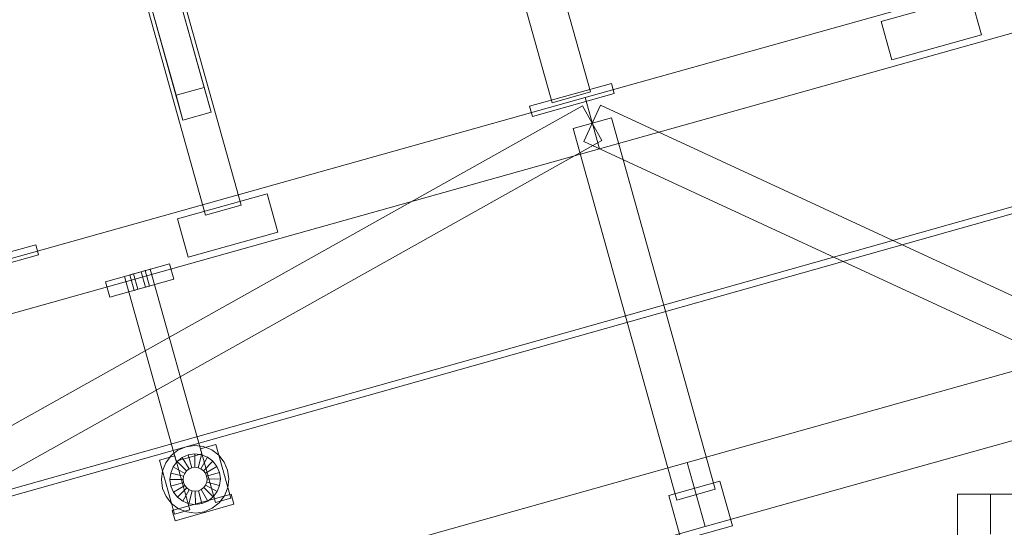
# Model space of a CAD drawing. Header units: millimetres. Extents: x -4738 to 65662, y -68080 to 6847.
# Tile 794 of 1056: x 9103 to 9844, y 2275 to 2657. Entities that reach past the tile are written whole.
import ezdxf

# ---------------------------------------------------------------- set-up
doc = ezdxf.new("R2010")
doc.units = ezdxf.units.MM
for name, color, linetype, lineweight in [('COTAS_O', 1, 'Continuous', 0), ('COTAS_P', 1, 'Continuous', 0), ('lateral_C01', 7, 'Continuous', 0), ('lateral_mezcladora', 7, 'Continuous', 0)]:
    doc.layers.add(name, color=color, linetype=linetype, lineweight=lineweight)
doc.dimstyles.new('R19_100', dxfattribs={"dimtxt": 250, "dimasz": 150, "dimexe": 150, "dimexo": 80, "dimgap": 100, "dimtad": 1, "dimtih": 1, "dimtoh": 1, "dimdsep": 46, "dimcen": 0.09, "dimadec": 0, "dimazin": 0, "dimtfac": 1, "dimtdec": 4, "dimtofl": 0, "dimtmove": 0, "dimatfit": 3, "dimfxl": 1, "dimtolj": 1, "dimtzin": 0, "dimarcsym": 0})

# ---------------------------------------------------------------- blocks, each defined once
blk = doc.blocks.new('DIM_R31_1')
at = {"layer": 'COTAS_P'}
for p, q in [((9950.73, 3666.67), (9794.15, 3669.56)), ((807.35, 1106.67), (9950.73, 3666.67)), ((9950.73, 3666.67), (9818.41, 3582.9)), ((10193.38, 2800), (9950.73, 3666.67)), ((807.35, 1106.67), (939.66, 1190.45)), ((1050, 240), (807.35, 1106.67)), ((807.35, 1106.67), (963.92, 1103.78))]:
    blk.add_line(p, q, dxfattribs=at)
blk.add_text('9495 P', height=250, rotation=15.64139, dxfattribs=at).set_placement((5352.08, 2482.97))
blk = doc.blocks.new('DIM_R31_25')
at = {"layer": 'COTAS_O'}
for p, q in [((9808.38, 2300), (10508.38, 2300)), ((10508.38, 2300), (10463.38, 2150)), ((10508.38, 1100), (10508.38, 2300)), ((10508.38, 2300), (10553.38, 2150)), ((10508.38, 1100), (10463.38, 1250)), ((10508.38, 1100), (10553.38, 1250)), ((9808.38, 1100), (10508.38, 1100))]:
    blk.add_line(p, q, dxfattribs=at)
blk.add_text('1200 O', height=250, rotation=90, dxfattribs=at).set_placement((10408.38, 1700))

msp = doc.modelspace()

# ---------------------------------------------------------------- linework, layer by layer
at = {"layer": 'lateral_C01'}
for p, q in [((9241.466, 2605.888), (9205.877, 2732.999)), ((9269.356, 2517.403), (9208.692, 2734.071)), ((9181.729, 2726.522), (9242.392, 2509.854)), ((9184.691, 2727.068), (9220.281, 2599.956)), ((9246.711, 2587.153), (9211.122, 2714.265)), ((9225.526, 2581.222), (9189.937, 2708.334)), ((9532.169, 2602.41), (9508.388, 2687.346)), ((9528.163, 2598.173), (9855.572, 2689.842)), ((9479.499, 2679.258), (9503.28, 2594.321)), ((9750.994, 2655.369), (9818.401, 2674.242)), ((9826.49, 2645.353), (9818.401, 2674.242)), ((9750.994, 2655.369), (9759.082, 2626.48)), ((9538.948, 2559.654), (9866.357, 2651.323)), ((9759.082, 2626.48), (9826.49, 2645.353)), ((1103.221, 51.156), (10242.208, 2626.749)), ((1104.577, 46.344), (10243.564, 2621.936)), ((9486.37, 2591.664), (9548, 2608.919)), ((9550.157, 2601.215), (9548, 2608.919)), ((9241.466, 2605.888), (9220.281, 2599.956)), ((9246.711, 2587.153), (9241.466, 2605.888)), ((9503.28, 2594.321), (9532.169, 2602.41)), ((8372.601, 2274.634), (9528.163, 2598.173)), ((9220.281, 2599.956), (9225.526, 2581.222)), ((9488.527, 2583.96), (9550.157, 2601.215)), ((9528.163, 2598.173), (9538.948, 2559.654)), ((8448.858, 1989.204), (9526.231, 2592.004)), ((9225.526, 2581.222), (9246.711, 2587.153)), ((9486.37, 2591.664), (9488.527, 2583.96)), ((9526.231, 2592.004), (9540.879, 2565.823)), ((9539.852, 2592.528), (9527.259, 2565.299)), ((9539.852, 2592.528), (9945.45, 2404.936)), ((9548, 2582.958), (9519.111, 2574.869)), ((9548, 2582.958), (9626.188, 2303.697)), ((9597.299, 2295.608), (9519.111, 2574.869)), ((8463.506, 1963.024), (9540.879, 2565.823)), ((9527.259, 2565.299), (9932.856, 2377.707)), ((8383.386, 2236.115), (9538.948, 2559.654)), ((9221.361, 2507.081), (9288.769, 2525.954)), ((9296.857, 2497.065), (9288.769, 2525.954)), ((9242.392, 2509.854), (9269.356, 2517.403)), ((9221.361, 2507.081), (9229.45, 2478.192)), ((9229.45, 2478.192), (9296.857, 2497.065)), ((9053.035, 2470.337), (9114.665, 2487.592)), ((9116.821, 2479.888), (9114.665, 2487.592)), ((9055.192, 2462.633), (9116.821, 2479.888)), ((9167.126, 2459.704), (9215.275, 2473.185)), ((9181.571, 2463.748), (9200.83, 2469.14)), ((9194.09, 2467.253), (9196.978, 2468.062)), ((9200.214, 2456.506), (9196.978, 2468.062)), ((9239.709, 2330.28), (9200.83, 2469.14)), ((9218.51, 2461.629), (9215.275, 2473.185)), ((9170.362, 2448.148), (9218.51, 2461.629)), ((9181.571, 2463.748), (9220.45, 2324.888)), ((9185.423, 2464.826), (9188.312, 2465.635)), ((9185.423, 2464.826), (9188.658, 2453.271)), ((9188.312, 2465.635), (9194.09, 2467.253)), ((9191.547, 2454.08), (9188.312, 2465.635)), ((9197.325, 2455.697), (9194.09, 2467.253)), ((9167.126, 2459.704), (9170.362, 2448.148)), ((9191.547, 2454.08), (9188.658, 2453.271)), ((9191.547, 2454.08), (9197.325, 2455.697)), ((9197.325, 2455.697), (9200.214, 2456.506)), ((9605.003, 2323.727), (9932.413, 2415.396)), ((9618.484, 2275.578), (9945.893, 2367.248)), ((9221.717, 2333.067), (9227.814, 2335.673)), ((9227.814, 2335.673), (9234.378, 2336.612)), ((9234.378, 2336.612), (9240.962, 2335.82)), ((9238.63, 2334.132), (9250.186, 2337.367)), ((9240.962, 2335.82), (9247.116, 2333.351)), ((9261.51, 2296.923), (9250.186, 2337.367)), ((9207.815, 2325.504), (9219.371, 2328.74)), ((9212.525, 2323.666), (9216.502, 2328.972)), ((9216.502, 2328.972), (9221.717, 2333.067)), ((9230.695, 2288.295), (9219.371, 2328.74)), ((9220.45, 2324.888), (9239.709, 2330.28)), ((9221.078, 2324.497), (9224.979, 2327.561)), ((9224.979, 2327.561), (9229.54, 2329.51)), ((9230.076, 2318.957), (9224.979, 2327.561)), ((9229.54, 2329.51), (9234.45, 2330.212)), ((9232.236, 2319.88), (9229.54, 2329.51)), ((9234.562, 2320.213), (9234.45, 2330.212)), ((9234.45, 2330.212), (9239.375, 2329.62)), ((9236.895, 2319.932), (9239.375, 2329.62)), ((9238.63, 2334.132), (9249.954, 2293.687)), ((9239.075, 2319.058), (9243.978, 2327.773)), ((9239.375, 2329.62), (9243.978, 2327.773)), ((9243.978, 2327.773), (9247.947, 2324.798)), ((9247.116, 2333.351), (9252.421, 2329.374)), ((9252.421, 2329.374), (9256.516, 2324.159)), ((8449.442, 2000.188), (9605.003, 2323.727)), ((9207.815, 2325.504), (9219.139, 2285.06)), ((9210.056, 2317.512), (9212.525, 2323.666)), ((9216.256, 2315.925), (9218.103, 2320.529)), ((9218.103, 2320.529), (9221.078, 2324.497)), ((9226.819, 2315.626), (9218.103, 2320.529)), ((9228.228, 2317.506), (9221.078, 2324.497)), ((9230.076, 2318.957), (9232.236, 2319.88)), ((9232.236, 2319.88), (9234.562, 2320.213)), ((9234.562, 2320.213), (9236.895, 2319.932)), ((9236.895, 2319.932), (9239.075, 2319.058)), ((9240.955, 2317.648), (9247.947, 2324.798)), ((9242.406, 2315.8), (9251.01, 2320.897)), ((9247.947, 2324.798), (9251.01, 2320.897)), ((9251.01, 2320.897), (9252.959, 2316.336)), ((9256.516, 2324.159), (9259.122, 2318.062)), ((9605.003, 2323.727), (9618.484, 2275.578)), ((9209.264, 2310.929), (9210.056, 2317.512)), ((9215.664, 2311.001), (9216.256, 2315.925)), ((9225.944, 2313.445), (9216.256, 2315.925)), ((9225.663, 2311.113), (9225.944, 2313.445)), ((9225.944, 2313.445), (9226.819, 2315.626)), ((9226.819, 2315.626), (9228.228, 2317.506)), ((9228.228, 2317.506), (9230.076, 2318.957)), ((9239.075, 2319.058), (9240.955, 2317.648)), ((9240.955, 2317.648), (9242.406, 2315.8)), ((9242.406, 2315.8), (9243.329, 2313.64)), ((9252.959, 2316.336), (9243.329, 2313.64)), ((9243.329, 2313.64), (9243.662, 2311.314)), ((9252.959, 2316.336), (9253.662, 2311.426)), ((9259.122, 2318.062), (9260.061, 2311.498)), ((9210.203, 2304.365), (9209.264, 2310.929)), ((9225.663, 2311.113), (9215.664, 2311.001)), ((9216.366, 2306.091), (9215.664, 2311.001)), ((9225.996, 2308.787), (9216.366, 2306.091)), ((9218.316, 2301.53), (9216.366, 2306.091)), ((9226.919, 2306.626), (9218.316, 2301.53)), ((9225.996, 2308.787), (9225.663, 2311.113)), ((9226.919, 2306.626), (9225.996, 2308.787)), ((9228.37, 2304.779), (9226.919, 2306.626)), ((9241.098, 2304.921), (9239.25, 2303.47)), ((9242.507, 2306.801), (9241.098, 2304.921)), ((9241.098, 2304.921), (9248.247, 2297.93)), ((9243.382, 2308.982), (9242.507, 2306.801)), ((9242.507, 2306.801), (9251.223, 2301.898)), ((9243.662, 2311.314), (9243.382, 2308.982)), ((9243.382, 2308.982), (9253.069, 2306.502)), ((9243.662, 2311.314), (9253.662, 2311.426)), ((9253.069, 2306.502), (9251.223, 2301.898)), ((9253.662, 2311.426), (9253.069, 2306.502)), ((9259.269, 2304.914), (9256.801, 2298.76)), ((9260.061, 2311.498), (9259.269, 2304.914)), ((9591.136, 2299.075), (9629.655, 2309.86)), ((9639.092, 2276.156), (9629.655, 2309.86)), ((9212.809, 2298.268), (9210.203, 2304.365)), ((9216.904, 2293.053), (9212.809, 2298.268)), ((9217.368, 2287.679), (9261.664, 2300.081)), ((9221.379, 2297.629), (9218.316, 2301.53)), ((9228.37, 2304.779), (9221.379, 2297.629)), ((9225.348, 2294.654), (9221.379, 2297.629)), ((9230.25, 2303.369), (9225.348, 2294.654)), ((9230.25, 2303.369), (9228.37, 2304.779)), ((9232.431, 2302.495), (9229.951, 2292.807)), ((9232.431, 2302.495), (9230.25, 2303.369)), ((9234.763, 2302.214), (9232.431, 2302.495)), ((9237.089, 2302.547), (9234.763, 2302.214)), ((9234.763, 2302.214), (9234.875, 2292.215)), ((9239.25, 2303.47), (9237.089, 2302.547)), ((9237.089, 2302.547), (9239.785, 2292.917)), ((9239.25, 2303.47), (9244.346, 2294.866)), ((9248.247, 2297.93), (9244.346, 2294.866)), ((9251.223, 2301.898), (9248.247, 2297.93)), ((9256.801, 2298.76), (9252.823, 2293.455)), ((9263.821, 2292.377), (9261.664, 2300.081)), ((9591.136, 2299.075), (9600.573, 2265.371)), ((9626.188, 2303.697), (9597.299, 2295.608)), ((9222.21, 2289.076), (9216.904, 2293.053)), ((9219.524, 2279.975), (9263.821, 2292.377)), ((9229.951, 2292.807), (9225.348, 2294.654)), ((9234.875, 2292.215), (9229.951, 2292.807)), ((9239.785, 2292.917), (9234.875, 2292.215)), ((9244.346, 2294.866), (9239.785, 2292.917)), ((9252.823, 2293.455), (9247.608, 2289.36)), ((9249.954, 2293.687), (9261.51, 2296.923)), ((9217.368, 2287.679), (9219.524, 2279.975)), ((9219.139, 2285.06), (9230.695, 2288.295)), ((9228.364, 2286.607), (9222.21, 2289.076)), ((9234.947, 2285.815), (9228.364, 2286.607)), ((9241.511, 2286.754), (9234.947, 2285.815)), ((9247.608, 2289.36), (9241.511, 2286.754)), ((8462.923, 1952.04), (9618.484, 2275.578)), ((9600.573, 2265.371), (9639.092, 2276.156))]:
    msp.add_line(p, q, dxfattribs=at)
at = {"layer": 'lateral_mezcladora'}
for p, q in [((9808.381, 2300), (16008.381, 2300)), ((9808.381, 2300), (9808.381, 1275)), ((9808.381, 2300), (9808.381, 2270)), ((9808.381, 2300), (9833.381, 2300)), ((9833.381, 2270), (9833.381, 2300))]:
    msp.add_line(p, q, dxfattribs=at)

# ---------------------------------------------------------------- dimensions: what is measured, and where the dimension line sits
at = {"layer": 'COTAS_O'}
dim = msp.add_aligned_dim(p1=(9808.381, 1100), p2=(9808.381, 2300), distance=-700, text='<> O', dimstyle='R19_100', dxfattribs=at)
dim.commit()
dim.dimension.update_dxf_attribs({"geometry": 'DIM_R31_25', "text_midpoint": (10508.381, 1700)})
at = {"layer": 'COTAS_P'}
dim = msp.add_aligned_dim(p1=(1050, 240), p2=(10193.381, 2800), distance=900, text='<> P', dimstyle='R19_100', dxfattribs=at)
dim.commit()
dim.dimension.update_dxf_attribs({"geometry": 'DIM_R31_1', "text_midpoint": (5379.037, 2386.671)})

doc.saveas('drawing.dxf')
